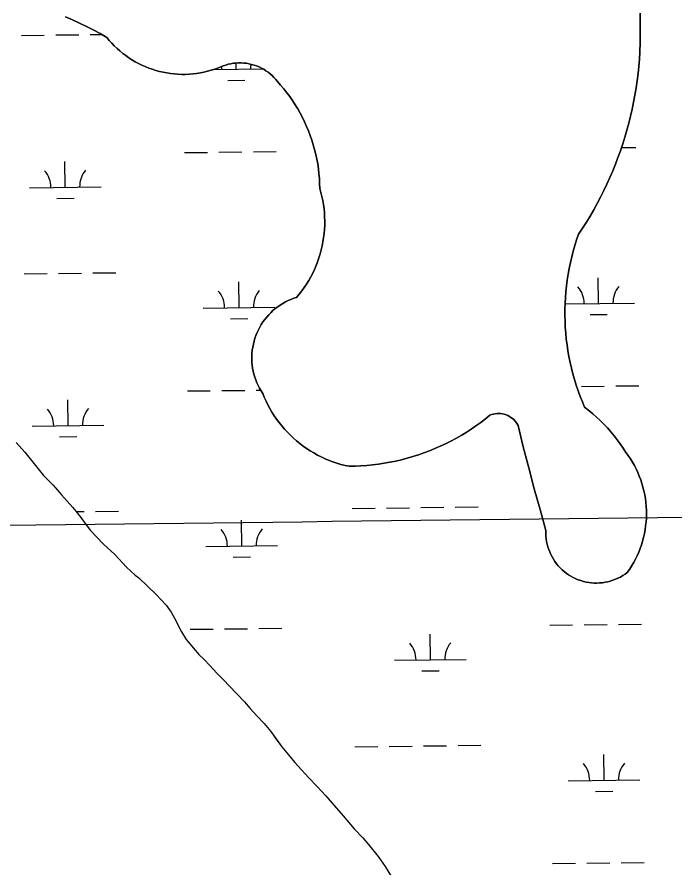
# Model space of a CAD drawing. Extents: x 3684037 to 3722149, y 433263 to 459021.
# Drawn here: x 3710745 to 3711664, y 450580 to 451768 of the extents above; entities that cross this region are included whole.
import ezdxf

# ---------------------------------------------------------------- set-up
doc = ezdxf.new("R2010")
doc.units = 0
for name, color, linetype in [('V-GRID-MAJR', 7, 'Continuous'), ('V-TOPO-SHOR', 7, 'Continuous'), ('V-WETL-SWMP', 7, 'Continuous')]:
    doc.layers.add(name, color=color, linetype=linetype)

msp = doc.modelspace()

# ---------------------------------------------------------------- linework, layer by layer
at = {"layer": 'V-GRID-MAJR'}
msp.add_spline([(3688126.8, 450798.4), (3693416.1, 450858), (3698705.4, 450918.4), (3703994.7, 450979.6), (3709284, 451041.5), (3714573.2, 451104.2), (3719862.5, 451167.7)], degree=3, dxfattribs=at)
at = {"layer": 'V-TOPO-SHOR'}
for points in [[(3711054.6, 451703.7), (3711050.9, 451703.5), (3711047.3, 451703.1), (3711043.7, 451702.5), (3711040.1, 451701.7), (3711036.6, 451700.7), (3711033.1, 451699.6), (3711029.7, 451698.2), (3711026.4, 451696.6), (3711021.5, 451694.9), (3711016.5, 451693.3), (3711011.4, 451691.9), (3711006.3, 451690.7), (3711001.2, 451689.7), (3710996, 451688.8), (3710990.8, 451688.2), (3710985.6, 451687.8), (3710980.4, 451687.6), (3710975.2, 451687.6), (3710969.9, 451687.8), (3710964.7, 451688.2), (3710959.5, 451688.8), (3710954.3, 451689.6), (3710949.2, 451690.6), (3710944.1, 451691.7), (3710939, 451693.1), (3710934.1, 451694.7), (3710929.1, 451696.4), (3710924.3, 451698.4), (3710919.5, 451700.5), (3710914.8, 451702.8), (3710910.2, 451705.3), (3710905.7, 451708), (3710901.3, 451710.9), (3710897, 451713.9), (3710892.8, 451717), (3710888.8, 451720.3), (3710884.9, 451723.8), (3710881.1, 451727.4), (3710877.5, 451731.2), (3710874, 451735.1), (3710870.7, 451739.2), (3710861.3, 451744.5), (3710851.8, 451749.6), (3710842.2, 451754.5), (3710832.6, 451759.2), (3710822.8, 451763.8), (3710812.9, 451768.1)], [(3711615, 451773), (3711615.2, 451759.5), (3711615.3, 451745.9), (3711615.1, 451732.3), (3711614.7, 451718.8), (3711614.1, 451708.7), (3711613.2, 451698.7), (3711612.2, 451688.7), (3711610.9, 451678.7), (3711609.5, 451668.8), (3711607.8, 451658.8), (3711606, 451649), (3711603.9, 451639.1), (3711601.7, 451629.3), (3711599.2, 451619.5), (3711596.6, 451609.8), (3711593.8, 451600.2), (3711590.8, 451590.6), (3711587.5, 451581.1), (3711584.1, 451571.6), (3711580.6, 451562.2), (3711576.8, 451552.9), (3711572.8, 451543.6), (3711568.7, 451534.5), (3711564.3, 451525.4), (3711559.8, 451516.4), (3711555.1, 451507.5), (3711550.3, 451498.7), (3711545.2, 451490), (3711540, 451481.4), (3711534.6, 451472.9), (3711529.1, 451464.5), (3711526.4, 451456.7), (3711523.9, 451448.8), (3711521.6, 451440.9), (3711519.6, 451432.9), (3711517.7, 451424.9), (3711516, 451416.8), (3711514.5, 451408.7), (3711513.3, 451400.6), (3711512.2, 451392.4), (3711511.4, 451384.2), (3711510.7, 451375.9), (3711510.3, 451367.7)], [(3711073.6, 451281.8), (3711073.2, 451286), (3711073.1, 451290.2), (3711073.1, 451294.5), (3711073.3, 451298.7), (3711073.7, 451302.9), (3711074.3, 451307.1), (3711075.2, 451311.3), (3711076.2, 451315.4), (3711077.4, 451319.4), (3711078.8, 451323.4), (3711080.4, 451327.3), (3711082.2, 451331.2), (3711084.2, 451334.9), (3711086.3, 451338.6), (3711088.6, 451342.1), (3711091.1, 451345.6), (3711093.8, 451348.9), (3711096.6, 451352), (3711099.5, 451355.1), (3711102.6, 451358), (3711105.8, 451360.7), (3711109.2, 451363.3), (3711112.7, 451365.7), (3711116.2, 451368), (3711119.9, 451370), (3711123.7, 451371.9), (3711127.6, 451373.7), (3711131.5, 451375.2), (3711135.6, 451376.5), (3711139.3, 451381), (3711142.8, 451385.5), (3711146.2, 451390.2), (3711149.4, 451395.1), (3711152.5, 451400), (3711155.3, 451405), (3711158, 451410.2), (3711160.5, 451415.4), (3711162.8, 451420.7), (3711164.9, 451426.1), (3711166.8, 451431.6), (3711168.5, 451437.1), (3711170, 451442.7), (3711171.3, 451448.4), (3711172.4, 451454.1), (3711173.3, 451459.8), (3711174, 451465.5), (3711174.5, 451471.3), (3711174.8, 451477.1), (3711174.8, 451482.9), (3711174.7, 451488.7), (3711174.3, 451494.5), (3711173.8, 451500.2), (3711173, 451506), (3711172, 451511.7), (3711170.9, 451517.3), (3711169.5, 451523), (3711167.9, 451528.5), (3711167.7, 451535.4), (3711167.3, 451542.2), (3711166.8, 451549), (3711166, 451555.8), (3711165, 451562.6), (3711163.8, 451569.4), (3711162.4, 451576), (3711160.7, 451582.7), (3711158.9, 451589.3), (3711156.9, 451595.8), (3711154.7, 451602.3), (3711152.2, 451608.7), (3711149.6, 451615), (3711146.8, 451621.3), (3711143.8, 451627.4), (3711140.6, 451633.5), (3711137.2, 451639.4), (3711133.7, 451645.3), (3711129.9, 451651), (3711126, 451656.6), (3711121.9, 451662.1), (3711117.7, 451667.5), (3711113.3, 451672.7), (3711108.7, 451677.8), (3711106.4, 451680.6), (3711103.9, 451683.4), (3711101.3, 451685.9), (3711098.6, 451688.4), (3711095.7, 451690.6), (3711092.7, 451692.7), (3711089.6, 451694.7), (3711086.4, 451696.4), (3711083.1, 451698), (3711079.7, 451699.4), (3711076.2, 451700.6), (3711072.7, 451701.6), (3711069.1, 451702.4), (3711065.5, 451703.1), (3711061.9, 451703.5), (3711058.2, 451703.7), (3711054.6, 451703.7)], [(3711510.3, 451367.7), (3711510, 451359.5), (3711510, 451351.2), (3711510.2, 451343), (3711510.6, 451334.7), (3711511.2, 451326.5), (3711512, 451318.3), (3711513, 451310.1), (3711514.3, 451302), (3711515.7, 451293.8), (3711517.3, 451285.7), (3711519.2, 451277.7), (3711521.2, 451269.7), (3711523.4, 451261.8), (3711525.9, 451253.9), (3711528.5, 451246.1), (3711531.4, 451238.3), (3711534.4, 451230.7), (3711537.6, 451223.1), (3711543.3, 451218.7), (3711548.8, 451214.1), (3711554.1, 451209.4), (3711559.4, 451204.5), (3711564.4, 451199.5), (3711569.4, 451194.3), (3711574.1, 451188.9), (3711578.7, 451183.4), (3711583.1, 451177.8), (3711587.3, 451172), (3711591.4, 451166.1), (3711595.3, 451160.1), (3711598.5, 451155.7), (3711601.5, 451151.2), (3711604.4, 451146.6), (3711607, 451141.8), (3711609.5, 451137), (3711611.8, 451132.1), (3711613.9, 451127), (3711615.8, 451121.9), (3711617.5, 451116.8), (3711619, 451111.5), (3711620.3, 451106.3), (3711621.4, 451100.9), (3711622.3, 451095.6), (3711623, 451090.2), (3711623.5, 451084.8), (3711623.8, 451079.3), (3711623.8, 451073.9), (3711623.7, 451068.4), (3711623.3, 451063), (3711622.7, 451057.6), (3711622, 451052.2), (3711621, 451046.9), (3711619.8, 451041.5), (3711618.4, 451036.3), (3711616.8, 451031.1), (3711615, 451026), (3711613, 451020.9), (3711610.8, 451015.9), (3711608.4, 451011), (3711605.9, 451006.2), (3711603.1, 451001.5), (3711600.2, 450996.9), (3711597.1, 450992.5), (3711594, 450990.2), (3711590.8, 450988.1), (3711587.5, 450986.2), (3711584.1, 450984.5), (3711580.6, 450983), (3711577.1, 450981.6), (3711573.4, 450980.5), (3711569.8, 450979.5), (3711566, 450978.8), (3711562.3, 450978.2), (3711558.5, 450977.9), (3711554.7, 450977.7), (3711550.9, 450977.8), (3711547.1, 450978.1), (3711543.3, 450978.5), (3711539.5, 450979.2), (3711535.8, 450980.1), (3711532.2, 450981.2), (3711528.6, 450982.4), (3711525.1, 450983.9), (3711521.6, 450985.5), (3711518.3, 450987.4), (3711515.1, 450989.4), (3711512, 450991.6), (3711509, 450993.9), (3711506.1, 450996.4), (3711503.4, 450999.1), (3711500.8, 451001.9), (3711498.4, 451004.8), (3711496.1, 451007.9), (3711494, 451011.1), (3711492.1, 451014.4), (3711490.3, 451017.8), (3711488.8, 451021.2)], [(3711488.8, 451021.2), (3711487.4, 451024.8), (3711486.3, 451028.4), (3711485.3, 451032.1), (3711484.5, 451035.8), (3711484, 451039.6), (3711483.6, 451043.4), (3711483.4, 451047.2), (3711483.5, 451051), (3711475.3, 451080.2), (3711467.3, 451109.4), (3711459.5, 451138.7), (3711451.9, 451168.1), (3711444.6, 451197.5), (3711443.4, 451199.8), (3711441.9, 451201.9), (3711440.4, 451203.9), (3711438.6, 451205.8), (3711436.7, 451207.5), (3711434.7, 451209), (3711432.5, 451210.4), (3711430.2, 451211.6), (3711427.9, 451212.5), (3711425.4, 451213.3), (3711422.9, 451213.9), (3711420.4, 451214.3), (3711417.9, 451214.4), (3711415.3, 451214.3), (3711412.8, 451214.1), (3711410.2, 451213.6), (3711407.8, 451212.9), (3711405.4, 451212), (3711399, 451206.8), (3711392.5, 451201.9), (3711385.8, 451197.1), (3711379, 451192.5), (3711372.1, 451188), (3711365.1, 451183.8), (3711358, 451179.7), (3711350.8, 451175.9), (3711343.5, 451172.2), (3711336.1, 451168.7), (3711328.6, 451165.4), (3711321, 451162.3), (3711313.3, 451159.4), (3711305.6, 451156.7), (3711297.8, 451154.2), (3711289.9, 451151.9), (3711282, 451149.8), (3711274, 451148), (3711265.9, 451146.3), (3711257.9, 451144.9), (3711249.8, 451143.6), (3711241.6, 451142.6), (3711233.5, 451141.8), (3711225.3, 451141.2), (3711217.1, 451140.8), (3711208.9, 451140.7), (3711203.2, 451141.9), (3711197.5, 451143.4), (3711191.9, 451145.1), (3711186.3, 451147), (3711180.8, 451149), (3711175.4, 451151.3), (3711170, 451153.8), (3711164.8, 451156.4), (3711159.6, 451159.3), (3711154.6, 451162.3), (3711149.6, 451165.5), (3711144.8, 451168.9), (3711140.1, 451172.4), (3711135.6, 451176.1), (3711131.1, 451180), (3711126.9, 451184), (3711122.7, 451188.2), (3711118.7, 451192.5), (3711114.9, 451197), (3711111.2, 451201.6), (3711107.7, 451206.3), (3711104.4, 451211.2), (3711101.2, 451216.1), (3711098.3, 451221.2), (3711095.5, 451226.4), (3711092.9, 451231.6), (3711090.5, 451237), (3711088.2, 451242.5), (3711085.9, 451246), (3711083.8, 451249.7), (3711081.9, 451253.5), (3711080.1, 451257.3), (3711078.6, 451261.2), (3711077.2, 451265.2), (3711076, 451269.3), (3711075, 451273.4), (3711074.2, 451277.6), (3711073.6, 451281.8)], [(3710744, 451173.9), (3710756.1, 451160.6), (3710782.3, 451127.8), (3710795.7, 451114.5), (3710801.7, 451107.3), (3710807.4, 451100.8), (3710823.2, 451083.2), (3710829.2, 451076), (3710835.9, 451067.6), (3710841.9, 451059.2), (3710847.7, 451051.3), (3710866, 451032.2), (3710881.7, 451017.4), (3710898.3, 451000), (3710910.3, 450988.8), (3710915.5, 450984.9), (3710939.7, 450961.8), (3710953.6, 450947), (3710960.3, 450937.3), (3710965, 450928.7), (3710969.7, 450919.6), (3710974.7, 450909.9), (3710981.6, 450898.8), (3710999.2, 450878), (3711006.5, 450871.1), (3711014.6, 450862.8), (3711024.4, 450852.2), (3711033.6, 450842.5), (3711041.9, 450833.9), (3711062.9, 450811.9), (3711070.7, 450802.7), (3711079.9, 450792.4), (3711090.3, 450781.8), (3711099.7, 450770.4), (3711108.1, 450758.7), (3711115, 450749), (3711124.2, 450737.9), (3711133.2, 450727.3), (3711142.4, 450717), (3711152.7, 450706.1)], [(3711152.7, 450706.1), (3711164.2, 450694.1), (3711176.2, 450680.7), (3711187.9, 450667.5), (3711200.7, 450652.9), (3711216.1, 450634.9), (3711227.8, 450622.1), (3711235.9, 450612.9), (3711249.2, 450596.3), (3711259.3, 450582.1), (3711269.5, 450565.3)]]:
    msp.add_lwpolyline(points, dxfattribs=at)
at = {"layer": 'V-WETL-SWMP'}
for p, q in [((3710751.4, 451742), (3710783.4, 451742.4)), ((3710799.4, 451742.6), (3710831.4, 451742.9)), ((3710847.4, 451743.1), (3710863.3, 451743.3)), ((3711051.3, 451694.7), (3711051.2, 451703.5)), ((3711020, 451694.4), (3711088.6, 451695.2)), ((3711039.5, 451679.2), (3711063.5, 451679.5)), ((3710979.2, 451578.5), (3711011.2, 451578.8)), ((3711027.2, 451579), (3711059.2, 451579.4)), ((3711075.2, 451579.6), (3711107.2, 451580)), ((3711589.1, 451585.6), (3711609.1, 451585.8)), ((3710812.7, 451530.1), (3710812.3, 451566.1)), ((3710762.7, 451529.5), (3710862.7, 451530.7)), ((3710800.9, 451514.5), (3710824.9, 451514.8)), ((3710851.3, 451410.5), (3710883.3, 451410.8)), ((3710755.3, 451409.3), (3710787.3, 451409.7)), ((3710803.3, 451409.9), (3710835.3, 451410.3)), ((3711557, 451367.9), (3711556.6, 451403.9)), ((3711055.2, 451362.1), (3711054.7, 451398.1)), ((3711510.3, 451367.4), (3711607, 451368.5)), ((3711005.2, 451361.5), (3711105.1, 451362.7)), ((3711545.2, 451352.4), (3711569.2, 451352.6)), ((3711043.3, 451346.5), (3711067.3, 451346.8)), ((3710983.1, 451245.8), (3711015.1, 451246.2)), ((3711031.1, 451246.4), (3711063.1, 451246.7)), ((3711079.1, 451246.9), (3711085.4, 451247)), ((3711533, 451252.2), (3711565, 451252.6)), ((3711581, 451252.8), (3711613, 451253.1)), ((3710816.6, 451197.4), (3710816.2, 451233.4)), ((3710766.6, 451196.9), (3710866.6, 451198)), ((3710804.8, 451181.9), (3710828.8, 451182.2)), ((3711213, 451082), (3711245, 451082.4)), ((3711261, 451082.5), (3711293, 451082.9)), ((3711309, 451083.1), (3711341, 451083.5)), ((3711357, 451083.7), (3711389, 451084)), ((3710828, 451077.5), (3710839.1, 451077.6)), ((3710855.1, 451077.8), (3710887.1, 451078.2)), ((3711059, 451029.4), (3711058.6, 451065.4)), ((3711009, 451028.9), (3711109, 451030)), ((3711047.2, 451013.9), (3711071.2, 451014.2)), ((3710987, 450913.2), (3711019, 450913.5)), ((3711035, 450913.7), (3711067, 450914.1)), ((3711083, 450914.3), (3711115, 450914.7)), ((3711488.8, 450919), (3711520.8, 450919.4)), ((3711536.8, 450919.6), (3711568.8, 450919.9)), ((3711584.8, 450920.1), (3711616.8, 450920.5)), ((3711322.3, 450870.6), (3711321.9, 450906.6)), ((3711272.3, 450870.1), (3711372.3, 450871.2)), ((3711310.5, 450855.1), (3711334.5, 450855.3)), ((3711216.9, 450749.3), (3711248.9, 450749.7)), ((3711264.9, 450749.9), (3711296.9, 450750.3)), ((3711312.9, 450750.4), (3711344.9, 450750.8)), ((3711360.9, 450751), (3711392.9, 450751.4)), ((3711564.8, 450702.6), (3711564.3, 450738.6)), ((3711514.8, 450702), (3711614.8, 450703.2)), ((3711552.9, 450687.1), (3711576.9, 450687.3)), ((3711492.7, 450586.4), (3711524.7, 450586.7)), ((3711540.7, 450586.9), (3711572.7, 450587.3)), ((3711588.7, 450587.5), (3711620.7, 450587.8))]:
    msp.add_line(p, q, dxfattribs=at)
for points in [[(3710812.9, 451768.1), (3710822.8, 451763.8), (3710832.6, 451759.2), (3710842.2, 451754.5), (3710851.8, 451749.6), (3710861.3, 451744.5), (3710870.7, 451739.2), (3710874, 451735.1), (3710877.5, 451731.2), (3710881.1, 451727.4), (3710884.9, 451723.8), (3710888.8, 451720.3), (3710892.8, 451717), (3710897, 451713.9), (3710901.3, 451710.8), (3710905.7, 451708), (3710910.2, 451705.3), (3710914.8, 451702.8), (3710919.5, 451700.5), (3710924.3, 451698.4), (3710929.1, 451696.4), (3710934.1, 451694.7), (3710939, 451693.1), (3710944.1, 451691.7), (3710949.2, 451690.6), (3710954.3, 451689.6), (3710959.5, 451688.8), (3710964.7, 451688.2), (3710969.9, 451687.8), (3710975.2, 451687.6), (3710980.4, 451687.6), (3710985.6, 451687.8), (3710990.8, 451688.2), (3710996, 451688.8), (3711001.2, 451689.7), (3711006.3, 451690.7), (3711011.4, 451691.9), (3711016.5, 451693.3), (3711021.5, 451694.9), (3711026.4, 451696.6), (3711029.7, 451698.2), (3711033.1, 451699.6), (3711036.6, 451700.7), (3711040.1, 451701.7), (3711043.7, 451702.5), (3711047.3, 451703.1), (3711050.9, 451703.5), (3711054.6, 451703.7), (3711058.2, 451703.7), (3711061.9, 451703.5), (3711065.5, 451703.1), (3711069.1, 451702.4), (3711072.7, 451701.6), (3711076.2, 451700.6), (3711079.7, 451699.4), (3711083.1, 451698), (3711086.4, 451696.4), (3711089.6, 451694.7), (3711092.7, 451692.7), (3711095.7, 451690.6), (3711098.6, 451688.4)], [(3711580.6, 451562.2), (3711584.1, 451571.6), (3711587.5, 451581.1), (3711590.8, 451590.6), (3711593.8, 451600.2), (3711596.6, 451609.8), (3711599.2, 451619.5), (3711601.7, 451629.3), (3711603.9, 451639.1), (3711606, 451649), (3711607.8, 451658.8), (3711609.5, 451668.8), (3711610.9, 451678.7), (3711612.2, 451688.7), (3711613.2, 451698.7), (3711614.1, 451708.7), (3711614.7, 451718.8), (3711615.1, 451732.3), (3711615.3, 451745.9), (3711615.2, 451759.5), (3711615, 451773)], [(3711098.6, 451688.4), (3711101.3, 451685.9), (3711103.9, 451683.4), (3711106.4, 451680.6), (3711108.7, 451677.8), (3711113.3, 451672.7), (3711117.7, 451667.5), (3711121.9, 451662.1), (3711126, 451656.6), (3711129.9, 451651), (3711133.7, 451645.3), (3711137.2, 451639.4), (3711140.6, 451633.5), (3711143.8, 451627.4), (3711146.8, 451621.3), (3711149.6, 451615), (3711152.2, 451608.7), (3711154.7, 451602.3), (3711156.9, 451595.8), (3711158.9, 451589.3), (3711160.7, 451582.7), (3711162.4, 451576), (3711163.8, 451569.3), (3711165, 451562.6), (3711166, 451555.8), (3711166.8, 451549), (3711167.3, 451542.2), (3711167.7, 451535.4), (3711167.9, 451528.5), (3711169.5, 451523), (3711170.9, 451517.3), (3711172, 451511.7), (3711173, 451506), (3711173.8, 451500.2), (3711174.3, 451494.5), (3711174.7, 451488.7), (3711174.8, 451482.9), (3711174.8, 451477.1), (3711174.5, 451471.3), (3711174, 451465.5), (3711173.3, 451459.8), (3711172.4, 451454.1), (3711171.3, 451448.4), (3711170, 451442.7), (3711168.5, 451437.1), (3711166.8, 451431.6), (3711164.9, 451426.1), (3711162.8, 451420.7), (3711160.5, 451415.4), (3711158, 451410.2), (3711155.3, 451405), (3711152.5, 451400), (3711149.4, 451395.1), (3711146.2, 451390.2), (3711142.8, 451385.5), (3711139.3, 451381), (3711135.6, 451376.5), (3711131.5, 451375.2), (3711127.6, 451373.7), (3711123.7, 451371.9), (3711119.9, 451370), (3711116.2, 451368), (3711112.7, 451365.7), (3711109.2, 451363.3), (3711105.8, 451360.7), (3711102.6, 451358), (3711099.5, 451355.1), (3711096.6, 451352), (3711093.8, 451348.9), (3711091.1, 451345.6), (3711088.6, 451342.1), (3711086.3, 451338.6), (3711084.2, 451334.9), (3711082.2, 451331.2), (3711080.4, 451327.3), (3711078.8, 451323.4), (3711077.4, 451319.4), (3711076.2, 451315.4), (3711075.2, 451311.3), (3711074.3, 451307.1), (3711073.7, 451302.9), (3711073.3, 451298.7), (3711073.1, 451294.5), (3711073.1, 451290.2), (3711073.2, 451286), (3711073.6, 451281.8), (3711074.2, 451277.6), (3711075, 451273.4), (3711076, 451269.3), (3711077.2, 451265.2), (3711078.6, 451261.2), (3711080.1, 451257.3), (3711081.9, 451253.5), (3711083.8, 451249.7), (3711085.9, 451246), (3711088.2, 451242.5), (3711090.5, 451237), (3711092.9, 451231.6), (3711095.5, 451226.4), (3711098.3, 451221.2), (3711101.2, 451216.1)], [(3711547.1, 450978.1), (3711550.9, 450977.8), (3711554.7, 450977.7), (3711558.5, 450977.9), (3711562.3, 450978.2), (3711566, 450978.8), (3711569.8, 450979.5), (3711573.4, 450980.5), (3711577.1, 450981.6), (3711580.6, 450983), (3711584.1, 450984.5), (3711587.5, 450986.2), (3711590.8, 450988.1), (3711594, 450990.2), (3711597.1, 450992.5), (3711600.2, 450996.9), (3711603.1, 451001.5), (3711605.9, 451006.2), (3711608.4, 451011), (3711610.8, 451015.9), (3711613, 451020.9), (3711615, 451026), (3711616.8, 451031.1), (3711618.4, 451036.3), (3711619.8, 451041.5), (3711621, 451046.9), (3711622, 451052.2), (3711622.7, 451057.6), (3711623.3, 451063), (3711623.7, 451068.4), (3711623.8, 451073.9), (3711623.8, 451079.3), (3711623.5, 451084.8), (3711623, 451090.2), (3711622.3, 451095.6), (3711621.4, 451100.9), (3711620.3, 451106.3), (3711619, 451111.5), (3711617.5, 451116.8), (3711615.8, 451121.9), (3711613.9, 451127), (3711611.8, 451132.1), (3711609.5, 451137), (3711607, 451141.8), (3711604.4, 451146.6), (3711601.5, 451151.2), (3711598.5, 451155.7), (3711595.3, 451160.1), (3711591.4, 451166.1), (3711587.3, 451172), (3711583.1, 451177.8), (3711578.7, 451183.4), (3711574.1, 451188.9), (3711569.4, 451194.3), (3711564.4, 451199.5), (3711559.4, 451204.5), (3711554.1, 451209.4), (3711548.8, 451214.1), (3711543.3, 451218.7), (3711537.6, 451223.1), (3711534.4, 451230.7), (3711531.4, 451238.3), (3711528.5, 451246.1), (3711525.9, 451253.9), (3711523.4, 451261.8), (3711521.2, 451269.7), (3711519.2, 451277.7), (3711517.3, 451285.7), (3711515.7, 451293.8), (3711514.3, 451302), (3711513, 451310.1), (3711512, 451318.3), (3711511.2, 451326.5), (3711510.6, 451334.7), (3711510.2, 451343), (3711510, 451351.2), (3711510, 451359.5), (3711510.3, 451367.7), (3711510.7, 451375.9), (3711511.4, 451384.2), (3711512.2, 451392.4), (3711513.3, 451400.6), (3711514.5, 451408.7), (3711516, 451416.8), (3711517.7, 451424.9), (3711519.6, 451432.9), (3711521.6, 451440.9), (3711523.9, 451448.8), (3711526.4, 451456.7), (3711529.1, 451464.5), (3711534.6, 451472.9), (3711540, 451481.4), (3711545.2, 451490), (3711550.3, 451498.7), (3711555.1, 451507.5), (3711559.8, 451516.4), (3711564.3, 451525.4), (3711568.7, 451534.5), (3711572.8, 451543.6), (3711576.8, 451552.9), (3711580.6, 451562.2)], [(3711101.2, 451216.1), (3711104.4, 451211.2), (3711107.7, 451206.3), (3711111.2, 451201.6), (3711114.9, 451197), (3711118.7, 451192.5), (3711122.7, 451188.2), (3711126.9, 451184), (3711131.1, 451180), (3711135.6, 451176.1), (3711140.1, 451172.4), (3711144.8, 451168.9), (3711149.6, 451165.5), (3711154.6, 451162.3), (3711159.6, 451159.3), (3711164.8, 451156.4), (3711170, 451153.8), (3711175.4, 451151.3), (3711180.8, 451149), (3711186.3, 451147), (3711191.9, 451145.1), (3711197.5, 451143.4), (3711203.2, 451141.9), (3711208.9, 451140.7), (3711217.1, 451140.8), (3711225.3, 451141.2), (3711233.5, 451141.8), (3711241.6, 451142.6), (3711249.8, 451143.6), (3711257.9, 451144.9), (3711265.9, 451146.3), (3711274, 451148), (3711282, 451149.8), (3711289.9, 451151.9), (3711297.8, 451154.2), (3711305.6, 451156.7), (3711313.3, 451159.4), (3711321, 451162.3), (3711328.6, 451165.4), (3711336.1, 451168.7), (3711343.5, 451172.2), (3711350.8, 451175.9), (3711358, 451179.7), (3711365.1, 451183.8), (3711372.1, 451188), (3711379, 451192.5), (3711385.8, 451197.1), (3711392.5, 451201.9), (3711399, 451206.8), (3711405.4, 451212), (3711407.8, 451212.9), (3711410.2, 451213.6), (3711412.8, 451214.1), (3711415.3, 451214.3), (3711417.9, 451214.4), (3711420.4, 451214.3), (3711422.9, 451213.9), (3711425.4, 451213.3), (3711427.9, 451212.5), (3711430.2, 451211.6), (3711432.5, 451210.4), (3711434.7, 451209), (3711436.7, 451207.5), (3711438.6, 451205.8), (3711440.4, 451203.9), (3711441.9, 451201.9), (3711443.4, 451199.8), (3711444.6, 451197.5), (3711451.9, 451168.1), (3711459.5, 451138.7), (3711467.3, 451109.4), (3711475.3, 451080.2), (3711483.5, 451051), (3711483.4, 451047.2), (3711483.6, 451043.4), (3711484, 451039.6), (3711484.5, 451035.8), (3711485.3, 451032.1), (3711486.3, 451028.4), (3711487.4, 451024.8), (3711488.8, 451021.2), (3711490.3, 451017.8), (3711492.1, 451014.4), (3711494, 451011.1), (3711496.1, 451007.9), (3711498.4, 451004.8), (3711500.8, 451001.9), (3711503.4, 450999.1), (3711506.1, 450996.4), (3711509, 450993.9), (3711512, 450991.6), (3711515.1, 450989.4), (3711518.3, 450987.4), (3711521.6, 450985.5), (3711525.1, 450983.9), (3711528.6, 450982.4), (3711532.2, 450981.2), (3711535.8, 450980.1), (3711539.5, 450979.2), (3711543.3, 450978.5), (3711547.1, 450978.1)], [(3710744, 451173.9), (3710756.1, 451160.6), (3710782.3, 451127.8), (3710795.7, 451114.5), (3710801.7, 451107.3), (3710807.4, 451100.8), (3710823.2, 451083.2), (3710829.2, 451076), (3710835.9, 451067.6), (3710841.9, 451059.2), (3710847.7, 451051.3), (3710866, 451032.2), (3710881.7, 451017.4), (3710898.3, 451000), (3710910.3, 450988.8), (3710915.5, 450984.9), (3710939.7, 450961.8), (3710953.6, 450947), (3710960.3, 450937.3), (3710965, 450928.7), (3710974.7, 450909.9), (3710981.6, 450898.8), (3710999.2, 450878), (3711006.5, 450871.1), (3711014.6, 450862.8), (3711024.4, 450852.2), (3711033.6, 450842.5), (3711042, 450833.9), (3711062.9, 450811.9), (3711070.7, 450802.7), (3711079.9, 450792.4), (3711090.3, 450781.8), (3711099.7, 450770.4), (3711115, 450749), (3711124.2, 450737.9), (3711133.2, 450727.3), (3711142.4, 450717), (3711152.7, 450706.1), (3711164.2, 450694.1), (3711176.2, 450680.7), (3711200.7, 450652.9), (3711216.1, 450634.9), (3711227.8, 450622.1), (3711235.9, 450612.9), (3711249.2, 450596.3)], [(3711249.2, 450596.3), (3711259.3, 450582.1), (3711269.5, 450565.3)]]:
    msp.add_lwpolyline(points, dxfattribs=at)
for centre, start, end in [((3710996, 451694.6), 359.8949, 6.7753), ((3711106.5, 451695.9), 170.2438, 181.4385), ((3710867.9, 451531.2), 139.8949, 181.4385), ((3710757.5, 451529.9), 359.8949, 41.4385), ((3711501.8, 451367.8), 359.8949, 41.4385), ((3711612.3, 451369.1), 139.8949, 181.4385), ((3710999.9, 451361.9), 359.8949, 41.4385), ((3711110.4, 451363.2), 139.8949, 181.4385), ((3710871.8, 451198.6), 139.8949, 181.4385), ((3710761.3, 451197.3), 359.8949, 41.4385), ((3711003.8, 451029.3), 359.8949, 41.4385), ((3711114.3, 451030.6), 139.8949, 181.4385), ((3711267.1, 450870.5), 359.8949, 41.4385), ((3711377.6, 450871.7), 139.8949, 181.4385), ((3711509.5, 450702.5), 359.8949, 41.4385), ((3711620, 450703.7), 139.8949, 181.4385)]:
    msp.add_arc(centre, 35.2, start, end, dxfattribs=at)

doc.saveas('drawing.dxf')
